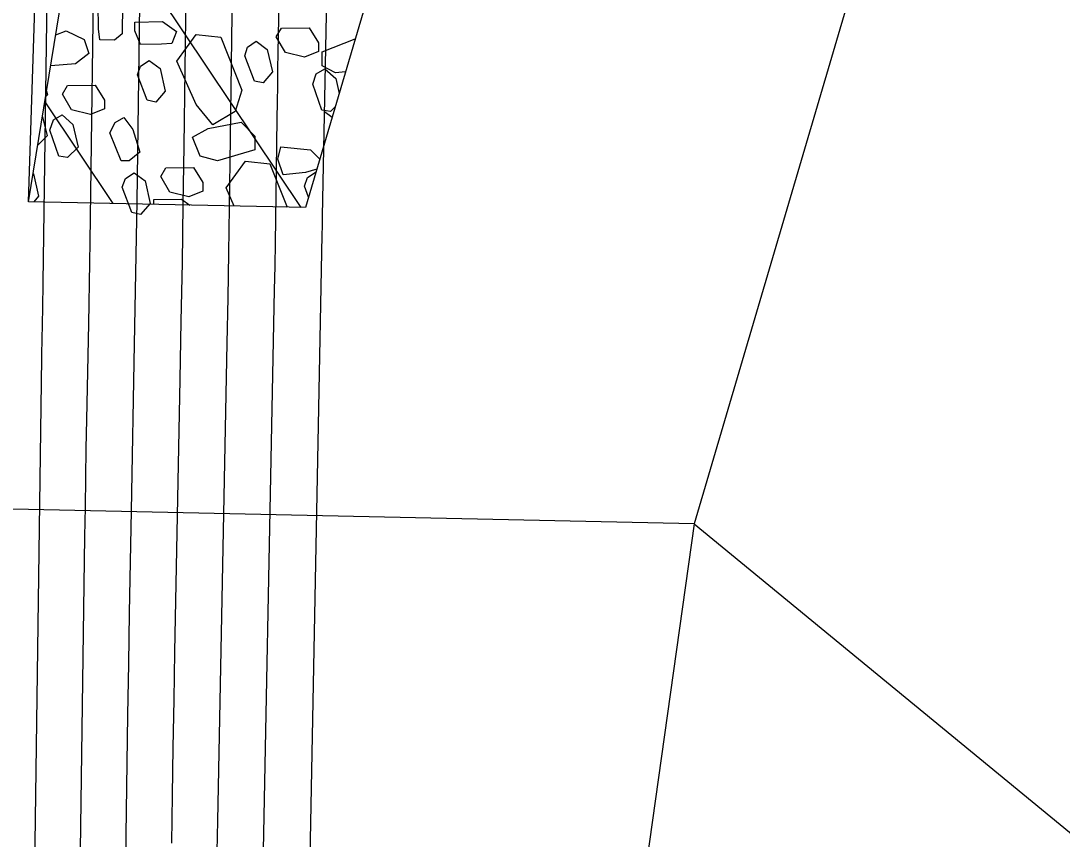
# Model space of a CAD drawing. Extents: x 2384780 to 2405861, y 547869 to 573706.
# Drawn here: x 2395723.89 to 2395757.69, y 553705.35 to 553731.93 of the extents above; entities that cross this region are included whole.
import ezdxf

# ---------------------------------------------------------------- set-up
doc = ezdxf.new("R2010")
doc.units = 0
for name, color, linetype in [('Breaklines', 7, 'Continuous'), ('Old_Level_23', 7, 'Continuous'), ('Old_Level_56', 7, 'Continuous'), ('Old_Level_6', 7, 'Continuous'), ('Old_Level_60', 7, 'Continuous'), ('Old_Level_61', 7, 'Continuous'), ('Old_Level_63', 7, 'Continuous')]:
    doc.layers.add(name, color=color, linetype=linetype)

msp = doc.modelspace()

# ---------------------------------------------------------------- linework, layer by layer
at = {"layer": 'Breaklines'}
msp.add_line((2395756.774, 553806.246), (2395733.1315, 553725.8665), dxfattribs=at)
at = {"layer": 'Old_Level_23'}
msp.add_line((2395733.1315, 553725.8665), (2395724.1335, 553726.05625), dxfattribs=at)
at = {"layer": 'Old_Level_56'}
for q in [(2395738.98875, 553816.62325), (2395726.70425, 553803.264)]:
    msp.add_line((2395724.1335, 553726.05625), q, dxfattribs=at)
at = {"layer": 'Old_Level_6'}
for p, q in [((2395725.8505, 553736.524), (2395732.9805, 553725.86975)), ((2395724.66625, 553729.3035), (2395726.878, 553725.99825))]:
    msp.add_line(p, q, dxfattribs=at)
for points in [[(2395726.446, 553731.3145), (2395726.41, 553731.6745), (2395726.3915, 553732.47275), (2395726.9565, 553732.567), (2395727.18375, 553732.47475), (2395727.17275, 553731.506), (2395726.9285, 553731.30525), (2395726.446, 553731.3145)], [(2395728.78625, 553731.19), (2395728.44875, 553731.17225), (2395727.77325, 553731.1565), (2395727.58775, 553731.6065), (2395727.58925, 553731.8885), (2395728.489, 553731.90325), (2395728.93825, 553731.58325), (2395728.78625, 553731.19)], [(2395725.0215, 553731.4705), (2395725.36125, 553731.60475), (2395725.942, 553731.32175), (2395726.09025, 553730.8715)], [(2395730.12, 553728.54925), (2395729.58175, 553729.2105), (2395728.94925, 553730.6165), (2395729.57625, 553731.49075), (2395730.37725, 553731.40225), (2395731.06075, 553729.6815), (2395730.849, 553728.981), (2395730.12, 553728.54925)], [(2395733.5465, 553730.9325), (2395733.0955, 553730.747), (2395732.47775, 553730.8995), (2395732.1795, 553731.4065), (2395732.34925, 553731.68775), (2395733.2495, 553731.7025), (2395733.54775, 553731.21375), (2395733.5465, 553730.9325)], [(2395731.53025, 553731.2645), (2395731.885, 553731.0005), (2395732.05075, 553730.269), (2395731.75, 553729.91375), (2395731.46875, 553729.9715), (2395731.153, 553730.79725), (2395731.248, 553731.078), (2395731.53025, 553731.2645)], [(2395734.42725, 553730.272), (2395734.10325, 553730.24525), (2395733.66675, 553730.471), (2395733.66875, 553730.92125), (2395734.74325, 553731.346)], [(2395726.09025, 553730.8715), (2395725.658, 553730.53525), (2395724.8575, 553730.4695)], [(2395728.051, 553730.64475), (2395728.406, 553730.38075), (2395728.5715, 553729.64925), (2395728.27075, 553729.294), (2395727.9895, 553729.35175), (2395727.674, 553730.1775), (2395727.76875, 553730.458), (2395728.051, 553730.64475)], [(2395734.095, 553729.14225), (2395733.93775, 553728.9865), (2395733.65725, 553729.02525), (2395733.3605, 553729.86975), (2395733.474, 553730.20675), (2395733.7555, 553730.37475)], [(2395733.7555, 553730.37475), (2395734.11075, 553730.055), (2395734.221, 553729.5705)], [(2395726.60075, 553729.0715), (2395726.15, 553728.8855), (2395725.53175, 553729.0385), (2395725.2335, 553729.5455), (2395725.40325, 553729.826), (2395726.30425, 553729.841), (2395726.60175, 553729.3525), (2395726.60075, 553729.0715)], [(2395724.72175, 553729.64325), (2395724.749, 553729.52375), (2395724.69325, 553729.4685)], [(2395724.586, 553728.81425), (2395724.7425, 553728.196), (2395724.4345, 553727.8915)], [(2395725.2235, 553728.87925), (2395725.57875, 553728.55975), (2395725.74525, 553727.82675), (2395725.40575, 553727.491), (2395725.125, 553727.52975), (2395724.828, 553728.37425), (2395724.942, 553728.71125), (2395725.2235, 553728.87925)], [(2395727.2245, 553728.794), (2395727.5235, 553728.39975), (2395727.74625, 553727.6675), (2395727.4075, 553727.3875), (2395727.14425, 553727.38825), (2395726.77325, 553728.2895), (2395726.9435, 553728.6265), (2395727.2245, 553728.794)], [(2395733.74925, 553728.9905), (2395733.99375, 553728.79825)], [(2395729.462, 553728.156), (2395729.9695, 553728.43525), (2395731.03825, 553728.6385), (2395731.4875, 553728.18725), (2395731.4855, 553727.7365), (2395730.26575, 553727.3855), (2395729.70375, 553727.537), (2395729.462, 553728.156)], [(2395733.49725, 553727.11), (2395733.13225, 553727.0055), (2395732.40125, 553726.93275), (2395732.23425, 553727.44), (2395732.32875, 553727.8335), (2395733.28575, 553727.736), (2395733.59475, 553727.4415)], [(2395730.81075, 553725.9155), (2395730.54675, 553726.502), (2395731.17425, 553727.3765), (2395731.9745, 553727.28825), (2395732.53425, 553725.879)], [(2395727.568, 553726.99375), (2395727.92325, 553726.72975), (2395728.0895, 553725.99775), (2395727.7695, 553725.64325), (2395727.48825, 553725.70025), (2395727.1725, 553726.52675), (2395727.28575, 553726.80775), (2395727.568, 553726.99375)], [(2395729.79275, 553726.39775), (2395729.342, 553726.212), (2395728.72425, 553726.365), (2395728.42575, 553726.872), (2395728.5955, 553727.153), (2395729.49575, 553727.1675), (2395729.794, 553726.67875), (2395729.79275, 553726.39775)], [(2395733.23, 553726.2015), (2395733.093, 553726.55925), (2395733.188, 553726.83975), (2395733.47025, 553727.0265)], [(2395733.47025, 553727.0265), (2395733.47225, 553727.025)], [(2395724.284, 553726.9735), (2395724.2975, 553726.9635), (2395724.46325, 553726.232), (2395724.311, 553726.0525)], [(2395728.201, 553725.9705), (2395728.20175, 553726.12425), (2395729.1015, 553726.139), (2395729.37275, 553725.94575)]]:
    msp.add_lwpolyline(points, dxfattribs=at)
at = {"layer": 'Old_Level_60'}
for points in [[(2395725.683, 553694.8075), (2395725.9665, 553715.1875), (2395725.98025, 553716.13725), (2395725.9955, 553717.087), (2395726.012, 553718.03675), (2395726.02975, 553718.9865), (2395726.0905, 553722.089), (2395726.103, 553722.75375), (2395726.1145, 553723.4185), (2395726.125, 553724.0835), (2395726.13475, 553724.74825), (2395726.4215, 553745.4215), (2395726.435, 553746.34225), (2395726.44975, 553747.263), (2395726.46575, 553748.1835), (2395726.483, 553749.10425), (2395726.5415, 553752.11175), (2395726.5535, 553752.75625), (2395726.56475, 553753.40075), (2395726.575, 553754.045), (2395726.58425, 553754.68975), (2395726.8745, 553775.6535)], [(2395727.1795, 553696.129), (2395727.364, 553709.398), (2395727.38825, 553711.0535), (2395727.41475, 553712.709), (2395727.4435, 553714.3645), (2395727.47475, 553716.02), (2395727.58025, 553721.42775), (2395727.602, 553722.5865), (2395727.62225, 553723.7455), (2395727.64075, 553724.90425), (2395727.65775, 553726.06325), (2395727.84625, 553739.65675), (2395727.86975, 553741.28025), (2395727.89575, 553742.9035), (2395727.924, 553744.52675), (2395727.9545, 553746.15), (2395728.0575, 553751.45275), (2395728.079, 553752.589), (2395728.09875, 553753.7255), (2395728.11675, 553754.86175), (2395728.13325, 553755.998), (2395728.32575, 553769.9135), (2395728.349, 553771.50475)], [(2395728.78425, 553705.22825), (2395728.807, 553706.77975), (2395728.83175, 553708.331), (2395728.85875, 553709.8825), (2395728.888, 553711.43375), (2395729.06075, 553720.28075), (2395729.09625, 553722.1765), (2395729.12925, 553724.07225), (2395729.1595, 553725.96825), (2395729.18725, 553727.864), (2395729.291, 553735.34025), (2395729.31425, 553736.94225), (2395729.33975, 553738.54425), (2395729.36775, 553740.146), (2395729.39775, 553741.748), (2395729.56525, 553750.3595), (2395729.6, 553752.20475), (2395729.632, 553754.05025), (2395729.66125, 553755.8955), (2395729.68825, 553757.741), (2395729.795, 553765.45125), (2395729.819, 553767.10325), (2395729.84525, 553768.7555), (2395729.87375, 553770.4075)], [(2395730.265, 553704.95375), (2395730.28375, 553705.95425), (2395730.5865, 553721.4635), (2395730.614, 553722.93125), (2395730.63975, 553724.399), (2395730.663, 553725.867), (2395730.6845, 553727.33475), (2395730.751, 553732.12975), (2395730.766, 553733.15725), (2395730.7825, 553734.18475), (2395730.80025, 553735.21225), (2395730.8195, 553736.23975), (2395731.11375, 553751.36325), (2395731.142, 553752.869), (2395731.16825, 553754.375), (2395731.19225, 553755.88075), (2395731.214, 553757.38675), (2395731.28225, 553762.30625), (2395731.2975, 553763.3605), (2395731.30825, 553764.0325)], [(2395734.04225, 553744.70425), (2395733.67025, 553725.59025), (2395733.669, 553725.52825), (2395733.668, 553725.46625), (2395733.667, 553725.40425), (2395733.666, 553725.342), (2395733.66325, 553725.1395), (2395733.6625, 553725.096), (2395733.662, 553725.0525), (2395733.66125, 553725.00925), (2395733.66025, 553724.96575), (2395733.08, 553695.232)]]:
    msp.add_lwpolyline(points, dxfattribs=at)
at = {"layer": 'Old_Level_61'}
for points in [[(2395731.68175, 553700.58775), (2395732.123, 553723.196), (2395732.1375, 553723.961), (2395732.15075, 553724.72575), (2395732.163, 553725.49075), (2395732.17425, 553726.25575), (2395732.20875, 553728.7545), (2395732.2165, 553729.29), (2395732.22525, 553729.8255), (2395732.2345, 553730.361), (2395732.2445, 553730.8965), (2395732.67625, 553753.0875), (2395732.6915, 553753.8935), (2395732.7055, 553754.6995), (2395732.71825, 553755.50575), (2395732.73, 553756.31175), (2395732.7665, 553758.94525), (2395732.77475, 553759.5095), (2395732.78375, 553760.07375), (2395732.7935, 553760.638), (2395732.804, 553761.20225), (2395733.2265, 553782.98)], [(2395724.30575, 553702.07025), (2395724.56875, 553720.977), (2395724.57225, 553721.221), (2395724.57625, 553721.465), (2395724.5805, 553721.709), (2395724.585, 553721.953), (2395724.6005, 553722.75025), (2395724.60375, 553722.921), (2395724.60675, 553723.09175), (2395724.6095, 553723.2625), (2395724.612, 553723.4335), (2395724.997, 553751.18625), (2395725, 553751.40425), (2395725.0035, 553751.62225), (2395725.00725, 553751.84025), (2395725.0115, 553752.05825), (2395725.02525, 553752.7705), (2395725.02825, 553752.92325), (2395725.03075, 553753.07575), (2395725.03325, 553753.2285), (2395725.0355, 553753.38125), (2395725.42325, 553781.3935)]]:
    msp.add_lwpolyline(points, dxfattribs=at)
at = {"layer": 'Old_Level_63'}
for p, q in [((2395759.084, 553760.942), (2395745.74525, 553715.59325)), ((2395745.74525, 553715.59325), (2395687.41725, 553716.8465)), ((2395745.74525, 553715.59325), (2395735.11475, 553639.804))]:
    msp.add_line(p, q, dxfattribs=at)
msp.add_lwpolyline([(2395745.74525, 553715.59325), (2395773.75225, 553692.58725), (2395775.42725, 553665.54325)], dxfattribs=at)
msp.add_ellipse((2395727.45003, 554021.05834), major_axis=(15.71221, 376.73026), ratio=0.59897866, dxfattribs=at)

doc.saveas('drawing.dxf')
